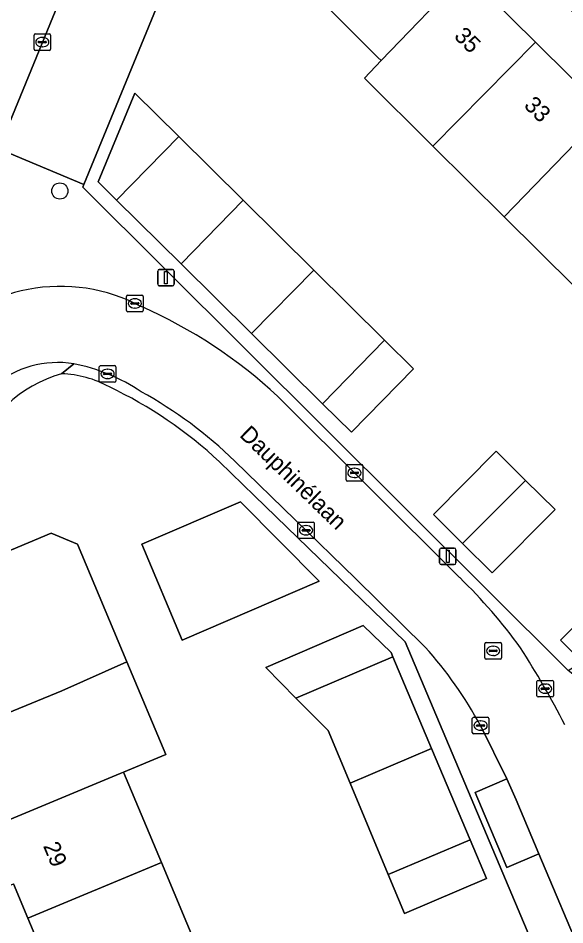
# Model space of a CAD drawing. Extents: x 157767 to 159172, y 387839 to 389425.
# Drawn here: x 158814.4 to 158847.4, y 388579.3 to 388634 of the extents above; entities that cross this region are included whole.
import ezdxf

# ---------------------------------------------------------------- set-up
doc = ezdxf.new("R2010")
doc.units = 0
for name, color, linetype in [('IMGEO_Boom', 7, 'Continuous'), ('IMGEO_Erf', 7, 'Continuous'), ('IMGEO_Kolk', 7, 'Continuous'), ('IMGEO_Lichtmast', 7, 'Continuous'), ('IMGEO_Muur', 7, 'Continuous'), ('IMGEO_Openbare_ruimte_label', 7, 'Continuous'), ('IMGEO_Pand', 7, 'Continuous'), ('IMGEO_Pand_nummerreeks', 7, 'Continuous'), ('IMGEO_Parkeervlak_open', 7, 'Continuous'), ('IMGEO_Rijbaan_lokaal_open', 7, 'Continuous'), ('IMGEO_Rioolput', 7, 'Continuous'), ('IMGEO_Voetpad_open', 7, 'Continuous')]:
    doc.layers.add(name, color=color, linetype=linetype)

msp = doc.modelspace()

# ---------------------------------------------------------------- linework, layer by layer
at = {"layer": 'IMGEO_Boom'}
msp.add_circle((158816.881, 388623.526), 0.489, dxfattribs=at)
at = {"layer": 'IMGEO_Erf'}
for points in [[(158835.319, 388645.67), (158828.442, 388648.544), (158818.335, 388623.918), (158818.268, 388623.756), (158847.551, 388594.611), (158848.397, 388595.125), (158847.102, 388596.428), (158850.912, 388600.212), (158852.906, 388598.205), (158871.583, 388610.87), (158838.465, 388643.575)], [(158841.358, 388636.691), (158845.595, 388632.496), (158849.836, 388628.296)], [(158847.958, 388617.75), (158843.694, 388621.973), (158839.393, 388626.232), (158835.257, 388630.328), (158836.273, 388631.387), (158836.073, 388631.585), (158833.409, 388634.224)], [(158811.648, 388607.468), (158809.197, 388601.531), (158805.049, 388591.482), (158827.692, 388537.782), (158830.135, 388538.835), (158851.194, 388547.689), (158848.19, 388554.823), (158853.199, 388556.956), (158856.214, 388549.827), (158857.186, 388550.238), (158837.723, 388596.325)], [(158837.723, 388596.325), (158828.634, 388605.133), (158826.513, 388607.188)], [(158809.785, 388600.132), (158816.357, 388602.895), (158817.941, 388602.23), (158820.931, 388595.116), (158823.275, 388589.539), (158820.721, 388588.474), (158823.017, 388583.013), (158825.317, 388577.541)], [(158817.287, 388574.114), (158814.955, 388579.663), (158814.087, 388581.728)]]:
    msp.add_lwpolyline(points, dxfattribs=at)
for points in [[(158832.214, 388618.743), (158836.469, 388614.535), (158838.222, 388612.802), (158834.473, 388608.969), (158832.733, 388610.689), (158828.441, 388614.933), (158824.199, 388619.127), (158820.302, 388622.98), (158819.198, 388624.072), (158821.405, 388629.432), (158824.058, 388626.808), (158827.947, 388622.962)], [(158843.213, 388607.829), (158844.992, 388606.065), (158846.767, 388604.305), (158842.98, 388600.485), (158841.187, 388602.263), (158839.426, 388604.01)], [(158824.263, 388596.439), (158821.832, 388602.223), (158827.776, 388604.766), (158832.521, 388599.994)], [(158831.131, 388592.933), (158829.304, 388594.778), (158835.178, 388597.32), (158836.879, 388595.679), (158836.982, 388595.436), (158839.32, 388589.897), (158841.647, 388584.388), (158842.634, 388582.05), (158837.688, 388579.937), (158836.699, 388582.301), (158834.392, 388587.816), (158833.07, 388590.975)]]:
    msp.add_lwpolyline(points, close=True, dxfattribs=at)
for centre, radius, start, end in [((158819.142, 388604.86), 7.935, 105.7908, 160.8155), ((158816.825, 388606.242), 6.256, 60.8947, 88.5514), ((158808.661, 388588.088), 26.144, 46.9349, 64.6172)]:
    msp.add_arc(centre, radius, start, end, dxfattribs=at)
at = {"layer": 'IMGEO_Kolk'}
for p, q in [((158815.322, 388632.081), (158815.322, 388632.933)), ((158815.397, 388633.007), (158816.249, 388633.007)), ((158815.81, 388632.787), (158815.835, 388632.787)), ((158816.323, 388632.933), (158816.323, 388632.081)), ((158815.581, 388632.501), (158815.581, 388632.513)), ((158816.019, 388632.464), (158815.621, 388632.464)), ((158815.624, 388632.55), (158816.022, 388632.55)), ((158815.833, 388632.227), (158815.808, 388632.227)), ((158816.065, 388632.513), (158816.065, 388632.501)), ((158816.249, 388632.007), (158815.397, 388632.007)), ((158820.908, 388616.319), (158820.908, 388617.171)), ((158820.983, 388617.245), (158821.835, 388617.245)), ((158821.167, 388616.739), (158821.167, 388616.751)), ((158821.21, 388616.788), (158821.608, 388616.788)), ((158821.396, 388617.025), (158821.421, 388617.025)), ((158821.651, 388616.751), (158821.651, 388616.739)), ((158821.909, 388617.171), (158821.909, 388616.319)), ((158821.835, 388616.245), (158820.983, 388616.245)), ((158821.605, 388616.702), (158821.207, 388616.702)), ((158821.419, 388616.465), (158821.394, 388616.465)), ((158819.261, 388612.064), (158819.261, 388612.916)), ((158819.336, 388612.99), (158820.188, 388612.99)), ((158820.262, 388612.916), (158820.262, 388612.064)), ((158819.52, 388612.484), (158819.52, 388612.496)), ((158819.958, 388612.447), (158819.56, 388612.447)), ((158819.563, 388612.533), (158819.961, 388612.533)), ((158819.749, 388612.77), (158819.774, 388612.77)), ((158820.004, 388612.496), (158820.004, 388612.484)), ((158820.188, 388611.99), (158819.336, 388611.99)), ((158819.772, 388612.21), (158819.747, 388612.21)), ((158834.158, 388606.098), (158834.158, 388606.95)), ((158834.233, 388607.024), (158835.085, 388607.024)), ((158835.159, 388606.95), (158835.159, 388606.098)), ((158834.417, 388606.518), (158834.417, 388606.53)), ((158834.855, 388606.481), (158834.457, 388606.481)), ((158834.46, 388606.567), (158834.858, 388606.567)), ((158834.646, 388606.804), (158834.671, 388606.804)), ((158834.901, 388606.53), (158834.901, 388606.518)), ((158835.085, 388606.024), (158834.233, 388606.024)), ((158834.669, 388606.244), (158834.644, 388606.244)), ((158831.238, 388602.633), (158831.238, 388603.485)), ((158831.313, 388603.559), (158832.165, 388603.559)), ((158831.497, 388603.053), (158831.497, 388603.065)), ((158831.54, 388603.102), (158831.938, 388603.102)), ((158831.726, 388603.339), (158831.751, 388603.339)), ((158831.981, 388603.065), (158831.981, 388603.053)), ((158832.239, 388603.485), (158832.239, 388602.633)), ((158832.165, 388602.559), (158831.313, 388602.559)), ((158831.935, 388603.016), (158831.537, 388603.016)), ((158831.749, 388602.779), (158831.724, 388602.779)), ((158845.668, 388593.081), (158845.668, 388593.933)), ((158845.743, 388594.007), (158846.595, 388594.007)), ((158846.156, 388593.787), (158846.181, 388593.787)), ((158846.669, 388593.933), (158846.669, 388593.081)), ((158845.927, 388593.501), (158845.927, 388593.513)), ((158846.365, 388593.464), (158845.967, 388593.464)), ((158845.97, 388593.55), (158846.368, 388593.55)), ((158846.179, 388593.227), (158846.154, 388593.227)), ((158846.411, 388593.513), (158846.411, 388593.501)), ((158846.595, 388593.007), (158845.743, 388593.007)), ((158841.773, 388590.853), (158841.773, 388591.705)), ((158841.848, 388591.779), (158842.7, 388591.779)), ((158842.774, 388591.705), (158842.774, 388590.853)), ((158842.032, 388591.273), (158842.032, 388591.285)), ((158842.47, 388591.236), (158842.072, 388591.236)), ((158842.075, 388591.322), (158842.473, 388591.322)), ((158842.261, 388591.559), (158842.286, 388591.559)), ((158842.516, 388591.285), (158842.516, 388591.273)), ((158842.7, 388590.779), (158841.848, 388590.779)), ((158842.284, 388590.999), (158842.259, 388590.999))]:
    msp.add_line(p, q, dxfattribs=at)
for points in [[(158815.322, 388632.081), (158815.322, 388632.933)], [(158815.397, 388633.007), (158816.249, 388633.007)], [(158816.323, 388632.933), (158816.323, 388632.081)], [(158816.249, 388632.007), (158815.397, 388632.007)], [(158820.908, 388616.319), (158820.908, 388617.171)], [(158820.983, 388617.245), (158821.835, 388617.245)], [(158821.909, 388617.171), (158821.909, 388616.319)], [(158821.835, 388616.245), (158820.983, 388616.245)], [(158819.261, 388612.064), (158819.261, 388612.916)], [(158819.336, 388612.99), (158820.188, 388612.99)], [(158820.262, 388612.916), (158820.262, 388612.064)], [(158820.188, 388611.99), (158819.336, 388611.99)], [(158834.158, 388606.098), (158834.158, 388606.95)], [(158834.233, 388607.024), (158835.085, 388607.024)], [(158835.159, 388606.95), (158835.159, 388606.098)], [(158835.085, 388606.024), (158834.233, 388606.024)], [(158831.238, 388602.633), (158831.238, 388603.485)], [(158831.313, 388603.559), (158832.165, 388603.559)], [(158832.239, 388603.485), (158832.239, 388602.633)], [(158832.165, 388602.559), (158831.313, 388602.559)], [(158845.668, 388593.081), (158845.668, 388593.933)], [(158845.743, 388594.007), (158846.595, 388594.007)], [(158846.669, 388593.933), (158846.669, 388593.081)], [(158846.595, 388593.007), (158845.743, 388593.007)], [(158841.773, 388590.853), (158841.773, 388591.705)], [(158841.848, 388591.779), (158842.7, 388591.779)], [(158842.774, 388591.705), (158842.774, 388590.853)], [(158842.7, 388590.779), (158841.848, 388590.779)]]:
    msp.add_lwpolyline(points, dxfattribs=at)
for centre, radius, start, end in [((158815.399, 388632.931), 0.0765, 91.552, 178.448), ((158815.399, 388632.931), 0.0765, 91.552, 178.448), ((158816.247, 388632.931), 0.0765, 1.552, 88.448), ((158816.247, 388632.931), 0.0765, 1.552, 88.448), ((158815.399, 388632.083), 0.0765, 181.552, 268.448), ((158815.399, 388632.083), 0.0765, 181.552, 268.448), ((158815.621, 388632.51), 0.0403, 85.8775, 175.7526), ((158815.618, 388632.5), 0.0366, 178.938, 274.7102), ((158816.022, 388632.507), 0.043, 264.8664, 352.4533), ((158816.026, 388632.512), 0.0386, 1.7309, 96.639), ((158816.247, 388632.083), 0.0765, 271.552, 358.448), ((158816.247, 388632.083), 0.0765, 271.552, 358.448), ((158820.985, 388617.169), 0.0765, 91.552, 178.448), ((158820.985, 388617.169), 0.0765, 91.552, 178.448), ((158821.207, 388616.748), 0.0403, 85.8775, 175.7526), ((158821.204, 388616.738), 0.0366, 178.938, 274.7102), ((158821.608, 388616.745), 0.043, 264.8664, 352.4533), ((158821.612, 388616.75), 0.0386, 1.7309, 96.639), ((158821.833, 388617.169), 0.0765, 1.552, 88.448), ((158821.833, 388617.169), 0.0765, 1.552, 88.448), ((158820.985, 388616.321), 0.0765, 181.552, 268.448), ((158820.985, 388616.321), 0.0765, 181.552, 268.448), ((158821.833, 388616.321), 0.0765, 271.552, 358.448), ((158821.833, 388616.321), 0.0765, 271.552, 358.448), ((158819.338, 388612.914), 0.0765, 91.552, 178.448), ((158819.338, 388612.914), 0.0765, 91.552, 178.448), ((158820.186, 388612.914), 0.0765, 1.552, 88.448), ((158820.186, 388612.914), 0.0765, 1.552, 88.448), ((158819.56, 388612.493), 0.0403, 85.8775, 175.7526), ((158819.557, 388612.483), 0.0366, 178.938, 274.7102), ((158819.961, 388612.49), 0.043, 264.8664, 352.4533), ((158819.965, 388612.495), 0.0386, 1.7309, 96.639), ((158819.338, 388612.066), 0.0765, 181.552, 268.448), ((158819.338, 388612.066), 0.0765, 181.552, 268.448), ((158820.186, 388612.066), 0.0765, 271.552, 358.448), ((158820.186, 388612.066), 0.0765, 271.552, 358.448), ((158834.235, 388606.948), 0.0765, 91.552, 178.448), ((158834.235, 388606.948), 0.0765, 91.552, 178.448), ((158835.083, 388606.948), 0.0765, 1.552, 88.448), ((158835.083, 388606.948), 0.0765, 1.552, 88.448), ((158834.457, 388606.527), 0.0403, 85.8775, 175.7526), ((158834.454, 388606.517), 0.0366, 178.938, 274.7102), ((158834.858, 388606.524), 0.043, 264.8664, 352.4533), ((158834.862, 388606.529), 0.0386, 1.7309, 96.639), ((158834.235, 388606.1), 0.0765, 181.552, 268.448), ((158834.235, 388606.1), 0.0765, 181.552, 268.448), ((158835.083, 388606.1), 0.0765, 271.552, 358.448), ((158835.083, 388606.1), 0.0765, 271.552, 358.448), ((158831.315, 388603.483), 0.0765, 91.552, 178.448), ((158831.315, 388603.483), 0.0765, 91.552, 178.448), ((158831.537, 388603.062), 0.0403, 85.8775, 175.7526), ((158831.942, 388603.064), 0.0386, 1.7309, 96.639), ((158832.163, 388603.483), 0.0765, 1.552, 88.448), ((158832.163, 388603.483), 0.0765, 1.552, 88.448), ((158831.315, 388602.635), 0.0765, 181.552, 268.448), ((158831.315, 388602.635), 0.0765, 181.552, 268.448), ((158831.534, 388603.052), 0.0366, 178.938, 274.7102), ((158831.938, 388603.059), 0.043, 264.8664, 352.4533), ((158832.163, 388602.635), 0.0765, 271.552, 358.448), ((158832.163, 388602.635), 0.0765, 271.552, 358.448), ((158845.745, 388593.931), 0.0765, 91.552, 178.448), ((158845.745, 388593.931), 0.0765, 91.552, 178.448), ((158846.593, 388593.931), 0.0765, 1.552, 88.448), ((158846.593, 388593.931), 0.0765, 1.552, 88.448), ((158845.967, 388593.51), 0.0403, 85.8775, 175.7526), ((158845.964, 388593.5), 0.0366, 178.938, 274.7102), ((158846.368, 388593.507), 0.043, 264.8664, 352.4533), ((158846.372, 388593.512), 0.0386, 1.7309, 96.639), ((158845.745, 388593.083), 0.0765, 181.552, 268.448), ((158845.745, 388593.083), 0.0765, 181.552, 268.448), ((158846.593, 388593.083), 0.0765, 271.552, 358.448), ((158846.593, 388593.083), 0.0765, 271.552, 358.448), ((158841.85, 388591.703), 0.0765, 91.552, 178.448), ((158841.85, 388591.703), 0.0765, 91.552, 178.448), ((158842.698, 388591.703), 0.0765, 1.552, 88.448), ((158842.698, 388591.703), 0.0765, 1.552, 88.448), ((158842.072, 388591.282), 0.0403, 85.8775, 175.7526), ((158842.069, 388591.272), 0.0366, 178.938, 274.7102), ((158842.473, 388591.279), 0.043, 264.8664, 352.4533), ((158842.477, 388591.284), 0.0386, 1.7309, 96.639), ((158841.85, 388590.855), 0.0765, 181.552, 268.448), ((158841.85, 388590.855), 0.0765, 181.552, 268.448), ((158842.698, 388590.855), 0.0765, 271.552, 358.448), ((158842.698, 388590.855), 0.0765, 271.552, 358.448)]:
    msp.add_arc(centre, radius, start, end, dxfattribs=at)
for centre, major_axis, ratio, start_param, end_param in [((158815.809, 388632.507), (-0.387, 0.002), 0.722429, 4.712389, 7.853982), ((158815.834, 388632.507), (-0.39, 0.002), 0.717154, 1.570796, 4.712389), ((158821.395, 388616.745), (-0.387, 0.002), 0.722429, 4.712389, 7.853982), ((158821.42, 388616.745), (-0.39, 0.002), 0.717154, 1.570796, 4.712389), ((158819.748, 388612.49), (-0.387, 0.002), 0.722429, 4.712389, 7.853982), ((158819.773, 388612.49), (-0.39, 0.002), 0.717154, 1.570796, 4.712389), ((158834.645, 388606.524), (-0.387, 0.002), 0.722429, 4.712389, 7.853982), ((158834.67, 388606.524), (-0.39, 0.002), 0.717154, 1.570796, 4.712389), ((158831.725, 388603.059), (-0.387, 0.002), 0.722429, 4.712389, 7.853982), ((158831.75, 388603.059), (-0.39, 0.002), 0.717154, 1.570796, 4.712389), ((158846.155, 388593.507), (-0.387, 0.002), 0.722429, 4.712389, 7.853982), ((158846.18, 388593.507), (-0.39, 0.002), 0.717154, 1.570796, 4.712389), ((158842.26, 388591.279), (-0.387, 0.002), 0.722429, 4.712389, 7.853982), ((158842.285, 388591.279), (-0.39, 0.002), 0.717154, 1.570796, 4.712389)]:
    msp.add_ellipse(centre, major_axis=major_axis, ratio=ratio, start_param=start_param, end_param=end_param, dxfattribs=at)
at = {"layer": 'IMGEO_Lichtmast'}
for p, q in [((158822.784, 388617.898), (158822.784, 388618.698)), ((158822.784, 388618.698), (158822.784, 388617.898)), ((158822.884, 388618.798), (158823.674, 388618.798)), ((158823.674, 388618.798), (158822.884, 388618.798)), ((158823.774, 388618.698), (158823.774, 388617.898)), ((158823.774, 388617.898), (158823.774, 388618.698)), ((158823.674, 388617.798), (158822.884, 388617.798)), ((158822.884, 388617.798), (158823.674, 388617.798)), ((158839.898, 388601.987), (158840.688, 388601.987)), ((158840.688, 388601.987), (158839.898, 388601.987)), ((158839.798, 388601.087), (158839.798, 388601.887)), ((158839.798, 388601.887), (158839.798, 388601.087)), ((158840.788, 388601.887), (158840.788, 388601.087)), ((158840.788, 388601.087), (158840.788, 388601.887)), ((158840.688, 388600.987), (158839.898, 388600.987)), ((158839.898, 388600.987), (158840.688, 388600.987))]:
    msp.add_line(p, q, dxfattribs=at)
for points in [[(158823.204, 388618.673), (158823.354, 388618.673), (158823.354, 388617.923), (158823.204, 388617.923), (158823.204, 388618.673)], [(158840.218, 388601.862), (158840.368, 388601.862), (158840.368, 388601.112), (158840.218, 388601.112), (158840.218, 388601.862)]]:
    msp.add_lwpolyline(points, dxfattribs=at)
for centre, start, end in [((158822.884, 388618.698), 90, 180), ((158822.884, 388618.698), 90, 180), ((158823.674, 388618.698), 0, 90), ((158823.674, 388618.698), 360, 90), ((158822.884, 388617.898), 180, 270), ((158822.884, 388617.898), 180, 270), ((158823.674, 388617.898), 270, 0), ((158823.674, 388617.898), 270, 0), ((158839.898, 388601.887), 90, 180), ((158839.898, 388601.887), 90, 180), ((158840.688, 388601.887), 0, 90), ((158840.688, 388601.887), 360, 90), ((158839.898, 388601.087), 180, 270), ((158839.898, 388601.087), 180, 270), ((158840.688, 388601.087), 270, 0), ((158840.688, 388601.087), 270, 0)]:
    msp.add_arc(centre, 0.1, start, end, dxfattribs=at)
at = {"layer": 'IMGEO_Muur'}
msp.add_lwpolyline([(158828.634, 388605.133), (158826.513, 388607.188)], dxfattribs=at)
for centre, radius, start, end in [((158819.142, 388604.86), 7.935, 105.7908, 160.8155), ((158816.825, 388606.242), 6.256, 60.8947, 88.5514), ((158808.661, 388588.088), 26.144, 46.9349, 64.6172)]:
    msp.add_arc(centre, radius, start, end, dxfattribs=at)
at = {"layer": 'IMGEO_Pand'}
for points in [[(158841.358, 388636.691), (158842.339, 388637.714), (158838.068, 388641.943), (158831.924, 388635.695), (158832.004, 388635.615), (158833.409, 388634.224), (158836.073, 388631.585), (158836.273, 388631.387)], [(158841.358, 388636.691), (158836.273, 388631.387), (158835.257, 388630.328), (158839.393, 388626.232), (158845.595, 388632.496)], [(158845.595, 388632.496), (158839.393, 388626.232), (158843.694, 388621.973), (158849.836, 388628.296)], [(158820.302, 388622.98), (158824.058, 388626.808), (158821.405, 388629.432), (158819.198, 388624.072)], [(158847.958, 388617.75), (158854.102, 388624.072), (158849.836, 388628.296), (158843.694, 388621.973)], [(158820.302, 388622.98), (158824.199, 388619.127), (158827.947, 388622.962), (158824.058, 388626.808)], [(158832.214, 388618.743), (158827.947, 388622.962), (158824.199, 388619.127), (158828.441, 388614.933)], [(158832.214, 388618.743), (158828.441, 388614.933), (158832.733, 388610.689), (158836.469, 388614.535)], [(158832.733, 388610.689), (158834.473, 388608.969), (158838.222, 388612.802), (158836.469, 388614.535)], [(158841.187, 388602.263), (158844.992, 388606.065), (158843.213, 388607.829), (158839.426, 388604.01)], [(158841.187, 388602.263), (158842.98, 388600.485), (158846.767, 388604.305), (158844.992, 388606.065)], [(158827.776, 388604.766), (158821.832, 388602.223), (158824.263, 388596.439), (158832.521, 388599.994)], [(158808.959, 388590.079), (158816.998, 388593.379), (158820.931, 388595.116), (158817.941, 388602.23), (158816.357, 388602.895), (158809.785, 388600.132), (158810.845, 388597.61), (158807.921, 388596.381), (158809.359, 388592.959), (158807.99, 388592.384)], [(158852.906, 388598.205), (158850.912, 388600.212), (158847.102, 388596.428), (158848.397, 388595.125)], [(158836.982, 388595.436), (158836.879, 388595.679), (158835.178, 388597.32), (158829.304, 388594.778), (158831.131, 388592.933)], [(158836.982, 388595.436), (158831.131, 388592.933), (158833.07, 388590.975), (158834.392, 388587.816), (158839.32, 388589.897)], [(158820.931, 388595.116), (158816.998, 388593.379), (158808.959, 388590.079), (158811.283, 388584.551), (158820.529, 388588.397), (158820.721, 388588.474), (158823.275, 388589.539)], [(158836.699, 388582.301), (158841.647, 388584.388), (158839.32, 388589.897), (158834.392, 388587.816)], [(158820.529, 388588.397), (158811.283, 388584.551), (158811.325, 388584.45), (158811.426, 388584.493), (158812.577, 388581.756), (158813.377, 388581.43), (158814.087, 388581.728), (158814.955, 388579.663), (158823.017, 388583.013), (158820.721, 388588.474)], [(158836.699, 388582.301), (158837.688, 388579.937), (158842.634, 388582.05), (158841.647, 388584.388)], [(158823.017, 388583.013), (158814.955, 388579.663), (158817.287, 388574.114), (158825.128, 388577.462), (158825.317, 388577.541)]]:
    msp.add_lwpolyline(points, close=True, dxfattribs=at)
at = {"layer": 'IMGEO_Parkeervlak_open'}
for points in [[(158828.442, 388648.544), (158823.292, 388650.696), (158813.178, 388626.059), (158818.335, 388623.918)], [(158843.867, 388588.058), (158841.937, 388587.234), (158843.865, 388582.723), (158845.795, 388583.547), (158844.426, 388586.796)]]:
    msp.add_lwpolyline(points, close=True, dxfattribs=at)
at = {"layer": 'IMGEO_Rijbaan_lokaal_open'}
for points in [[(158841.01, 388600.202), (158830.039, 388611.126)], [(158827.442, 388607.223), (158834.732, 388600.156), (158838.925, 388596.012)], [(158842.271, 388591.282), (158843.867, 388588.058), (158844.426, 388586.796), (158845.795, 388583.547), (158848.541, 388577.03), (158850.456, 388572.487), (158853.18, 388566.021), (158855.083, 388561.505), (158862.014, 388545.09), (158868.624, 388529.441), (158869.73, 388526.822)]]:
    msp.add_lwpolyline(points, dxfattribs=at)
for centre, radius, start, end in [((158817.041, 388606.946), 10.844, 101.0381, 136.9663), ((158816.91, 388607.407), 10.366, 61.8617, 100.8162), ((158810.018, 388589.672), 29.345, 46.9791, 66.3303), ((158816.774, 388607.085), 6.095, 81.0688, 130.0873), ((158815.429, 388601.829), 11.507, 56.4471, 78.5153), ((158809.152, 388588.488), 26.182, 45.6885, 61.1414), ((158819.74, 388578.051), 30.71, 35.6831, 46.1621), ((158820.851, 388579.678), 24.361, 28.4459, 42.1052), ((158796.298, 388564.984), 57.454, 27.284, 32.63012)]:
    msp.add_arc(centre, radius, start, end, dxfattribs=at)
at = {"layer": 'IMGEO_Rioolput'}
for p, q in [((158842.533, 388595.361), (158842.533, 388596.213)), ((158842.608, 388596.287), (158843.46, 388596.287)), ((158843.021, 388596.067), (158843.046, 388596.067)), ((158843.534, 388596.213), (158843.534, 388595.361)), ((158842.792, 388595.781), (158842.792, 388595.793)), ((158843.23, 388595.744), (158842.832, 388595.744)), ((158842.835, 388595.83), (158843.233, 388595.83)), ((158843.044, 388595.507), (158843.019, 388595.507)), ((158843.276, 388595.793), (158843.276, 388595.781)), ((158843.46, 388595.287), (158842.608, 388595.287))]:
    msp.add_line(p, q, dxfattribs=at)
for points in [[(158842.533, 388595.361), (158842.533, 388596.213)], [(158842.608, 388596.287), (158843.46, 388596.287)], [(158843.534, 388596.213), (158843.534, 388595.361)], [(158843.46, 388595.287), (158842.608, 388595.287)]]:
    msp.add_lwpolyline(points, dxfattribs=at)
for centre, radius, start, end in [((158842.61, 388596.211), 0.0765, 91.552, 178.448), ((158842.61, 388596.211), 0.0765, 91.552, 178.448), ((158843.458, 388596.211), 0.0765, 1.552, 88.448), ((158843.458, 388596.211), 0.0765, 1.552, 88.448), ((158842.832, 388595.79), 0.0403, 85.8775, 175.7526), ((158842.829, 388595.78), 0.0366, 178.938, 274.7102), ((158843.233, 388595.787), 0.043, 264.8664, 352.4533), ((158843.237, 388595.792), 0.0386, 1.7309, 96.639), ((158842.61, 388595.363), 0.0765, 181.552, 268.448), ((158842.61, 388595.363), 0.0765, 181.552, 268.448), ((158843.458, 388595.363), 0.0765, 271.552, 358.448), ((158843.458, 388595.363), 0.0765, 271.552, 358.448)]:
    msp.add_arc(centre, radius, start, end, dxfattribs=at)
for centre, major_axis, ratio, start_param, end_param in [((158843.02, 388595.787), (-0.387, 0.002), 0.722429, 4.712389, 7.853982), ((158843.045, 388595.787), (-0.39, 0.002), 0.717154, 1.570796, 4.712389)]:
    msp.add_ellipse(centre, major_axis=major_axis, ratio=ratio, start_param=start_param, end_param=end_param, dxfattribs=at)
at = {"layer": 'IMGEO_Voetpad_open'}
for points in [[(158809.115, 388614.346), (158813.178, 388626.059), (158823.292, 388650.696)], [(158849.228, 388593.301), (158847.551, 388594.611), (158818.268, 388623.756), (158818.335, 388623.918), (158813.178, 388626.059), (158809.115, 388614.346)], [(158816.983, 388612.496), (158817.72, 388613.106)], [(158817.72, 388613.106), (158816.983, 388612.496)], [(158830.039, 388611.126), (158841.01, 388600.202)], [(158826.513, 388607.188), (158828.634, 388605.133), (158837.723, 388596.325), (158857.186, 388550.238), (158857.742, 388548.922), (158859.219, 388545.425), (158863.874, 388534.403), (158867.624, 388525.523)], [(158838.925, 388596.012), (158834.732, 388600.156), (158827.442, 388607.223)], [(158869.73, 388526.822), (158868.624, 388529.441), (158867.009, 388528.759), (158860.4, 388544.408), (158862.014, 388545.09), (158855.083, 388561.505), (158853.149, 388560.69), (158851.246, 388565.206), (158853.18, 388566.021), (158850.456, 388572.487), (158849.995, 388572.294), (158848.522, 388571.672), (158846.607, 388576.215), (158848.541, 388577.03), (158845.795, 388583.547), (158843.865, 388582.723), (158841.937, 388587.234), (158843.867, 388588.058), (158842.271, 388591.282)]]:
    msp.add_lwpolyline(points, dxfattribs=at)
for centre, radius, start, end in [((158817.041, 388606.946), 10.844, 101.0381, 136.9663), ((158816.91, 388607.407), 10.366, 61.8617, 100.8162), ((158810.018, 388589.672), 29.345, 46.9791, 66.3303), ((158816.774, 388607.085), 6.095, 81.0688, 130.0873), ((158815.429, 388601.829), 11.507, 56.4471, 78.5153), ((158819.142, 388604.86), 7.935, 105.7908, 160.8155), ((158816.825, 388606.242), 6.256, 60.8947, 88.5514), ((158808.661, 388588.088), 26.144, 46.9349, 64.6172), ((158809.152, 388588.488), 26.182, 45.6885, 61.1414), ((158819.74, 388578.051), 30.71, 35.6831, 46.1621), ((158820.851, 388579.678), 24.361, 28.4459, 42.1052), ((158796.298, 388564.984), 57.454, 27.284, 32.63012)]:
    msp.add_arc(centre, radius, start, end, dxfattribs=at)

# ---------------------------------------------------------------- texts
at = {"layer": 'IMGEO_Openbare_ruimte_label'}
msp.add_text('Dauphinélaan', height=1, rotation=315.8914, dxfattribs=at).set_placement((158827.673, 388608.755))
at = {"layer": 'IMGEO_Pand_nummerreeks'}
for s, rotation, p in [('35', 315.2806, (158840.619, 388632.807)), ('33', 315.2799, (158844.836, 388628.631)), ('29', 292.7986, (158815.855, 388584.024))]:
    msp.add_text(s, height=1, rotation=rotation, dxfattribs=at).set_placement(p)

doc.saveas('drawing.dxf')
